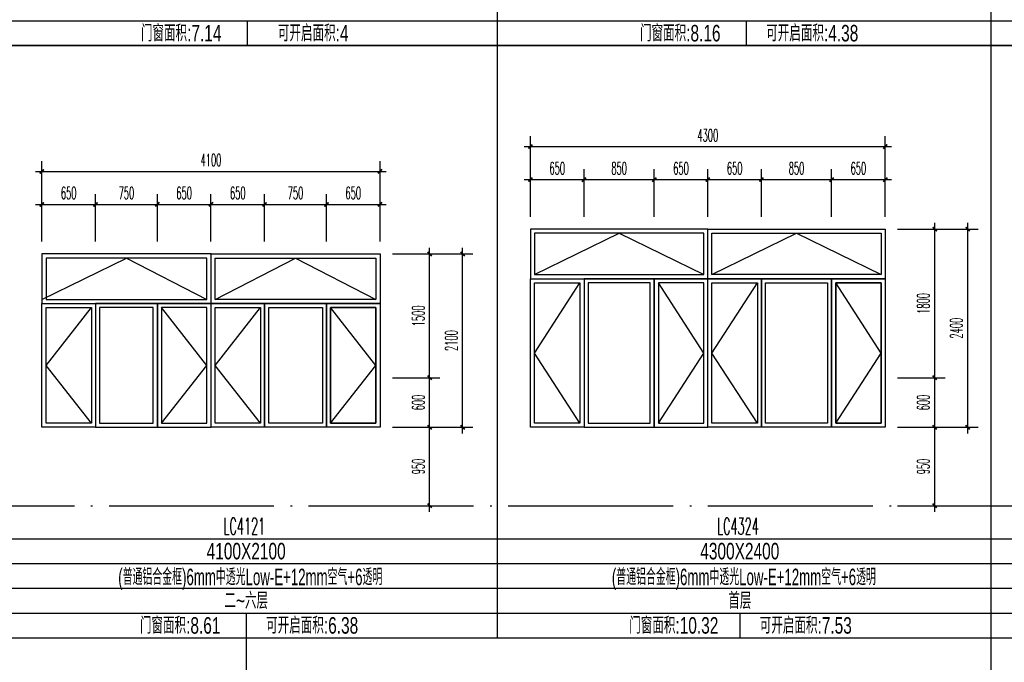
# Model space of a CAD drawing. Extents: x 1779708 to 7299578, y -1121471 to 88434.
# Tile 873 of 1056: x 6610300 to 6622236, y -959297 to -951512. Entities that reach past the tile are written whole.
import ezdxf
from ezdxf.enums import TextEntityAlignment as Align

# ---------------------------------------------------------------- set-up
doc = ezdxf.new("R2010")
doc.units = 0
doc.header["$LTSCALE"] = 1000
doc.header["$MEASUREMENT"] = 0
doc.linetypes.add('DOTE', pattern=[2.42, 2, -0.2, 0.02, -0.2])
doc.layers.get('0').update_dxf_attribs({"linetype": 'CONTINUOUS'})
doc.layers.get('Defpoints').update_dxf_attribs({"linetype": 'CONTINUOUS'})
for name, color, linetype in [('DOTE', 1, 'DOTE'), ('NONE', 7, 'CONTINUOUS'), ('PUB_DIM', 3, 'CONTINUOUS'), ('PUB_TAB', 7, 'CONTINUOUS'), ('PUB_TEXT', 7, 'CONTINUOUS'), ('WINDOW', 2, 'CONTINUOUS'), ('立面细线', 114, 'CONTINUOUS')]:
    doc.layers.add(name, color=color, linetype=linetype)
doc.styles.add('_TCH_DIM_T3', font='SIMPLEX.shx', dxfattribs={"width": 0.494118, "bigfont": 'GBCBIG.shx'})
doc.styles.add('dim_font', font='SIMPLEX.shx', dxfattribs={"width": 0.8})
doc.styles.add('华正字体', font='huazheng.shx', dxfattribs={"width": 0.7, "bigfont": 'hztxt.shx'})
doc.dimstyles.new('_TCH_ARCH&&50', dxfattribs={"dimtxt": 148.75, "dimasz": 50, "dimexe": 125, "dimexo": 150, "dimgap": 63.125, "dimtad": 1, "dimdec": 0, "dimzin": 0, "dimdsep": 46, "dimtxsty": '_TCH_DIM_T3', "dimblk": 'ARCHTICK', "dimcen": 0.09, "dimdle": 75, "dimclrt": 7, "dimazin": 2, "dimtfac": 1, "dimtdec": 0, "dimtix": 1, "dimtmove": 2, "dimatfit": 3, "dimfxl": 250, "dimtolj": 1, "dimtzin": 0, "dimarcsym": 0})

# ---------------------------------------------------------------- blocks, each defined once
blk = doc.blocks.new('_ArchTick')
at = {"color": 0, "linetype": 'ByBlock', "const_width": 0.4}
blk.add_lwpolyline([(-0.5, -0.5), (0.5, 0.5)], dxfattribs=at)
blk = doc.blocks.new('*D3362')
at = {"layer": 'Defpoints', "color": 0, "transparency": 16777216}
for p in [(6614669, -954350), (6615270, -954350), (6614669, -955850)]:
    blk.add_point(p, dxfattribs=at)
at = {"layer": 'PUB_DIM', "color": 0, "lineweight": -2, "transparency": 16777216}
for p, q in [((6615270, -955925), (6615270, -954275)), ((6614819, -954350), (6615395, -954350)), ((6614819, -955850), (6615395, -955850))]:
    blk.add_line(p, q, dxfattribs=at)
at = {"layer": 'PUB_DIM', "color": 0, "lineweight": -2, "transparency": 16777216, "xscale": 50, "yscale": 50, "zscale": 50}
for p, rotation in [((6615270, -954350), 90), ((6615270, -955850), 270)]:
    blk.add_blockref('_ArchTick', p, dxfattribs=dict(at, rotation=rotation))
at = {"layer": 'PUB_DIM', "color": 7, "transparency": 16777216, "insert": (6615132, -955100), "char_height": 148.8, "attachment_point": 5, "rotation": 90, "style": '_TCH_DIM_T3'}
blk.add_mtext('\\A1;1500', dxfattribs=at)
blk = doc.blocks.new('*D3363')
at = {"layer": 'Defpoints', "color": 0, "transparency": 16777216}
for p in [(6614669, -955850), (6615270, -955850), (6614669, -956450)]:
    blk.add_point(p, dxfattribs=at)
at = {"layer": 'PUB_DIM', "color": 0, "lineweight": -2, "transparency": 16777216}
for p, q in [((6615270, -956525), (6615270, -955775)), ((6614819, -955850), (6615395, -955850)), ((6614819, -956450), (6615395, -956450))]:
    blk.add_line(p, q, dxfattribs=at)
at = {"layer": 'PUB_DIM', "color": 0, "lineweight": -2, "transparency": 16777216, "xscale": 50, "yscale": 50, "zscale": 50}
for p, rotation in [((6615270, -955850), 90), ((6615270, -956450), 270)]:
    blk.add_blockref('_ArchTick', p, dxfattribs=dict(at, rotation=rotation))
at = {"layer": 'PUB_DIM', "color": 7, "transparency": 16777216, "insert": (6615132, -956150), "char_height": 148.8, "attachment_point": 5, "rotation": 90, "style": '_TCH_DIM_T3'}
blk.add_mtext('\\A1;600', dxfattribs=at)
blk = doc.blocks.new('*D3364')
at = {"layer": 'Defpoints', "color": 0, "transparency": 16777216}
for p in [(6614669, -956450), (6615270, -956450), (6614669, -957400)]:
    blk.add_point(p, dxfattribs=at)
at = {"layer": 'PUB_DIM', "color": 0, "lineweight": -2, "transparency": 16777216}
for p, q in [((6614819, -956450), (6615395, -956450)), ((6615270, -957475), (6615270, -956375)), ((6614819, -957400), (6615395, -957400))]:
    blk.add_line(p, q, dxfattribs=at)
at = {"layer": 'PUB_DIM', "color": 0, "lineweight": -2, "transparency": 16777216, "xscale": 50, "yscale": 50, "zscale": 50}
for p, rotation in [((6615270, -956450), 90), ((6615270, -957400), 270)]:
    blk.add_blockref('_ArchTick', p, dxfattribs=dict(at, rotation=rotation))
at = {"layer": 'PUB_DIM', "color": 7, "transparency": 16777216, "insert": (6615132, -956925), "char_height": 148.8, "attachment_point": 5, "rotation": 90, "style": '_TCH_DIM_T3'}
blk.add_mtext('\\A1;950', dxfattribs=at)
blk = doc.blocks.new('*D3365')
at = {"layer": 'Defpoints', "color": 0, "transparency": 16777216}
for p in [(6611219, -953750), (6610569, -954350), (6611219, -954350)]:
    blk.add_point(p, dxfattribs=at)
at = {"layer": 'PUB_DIM', "color": 0, "lineweight": -2, "transparency": 16777216}
for p, q in [((6610569, -954200), (6610569, -953625)), ((6611219, -954200), (6611219, -953625)), ((6610494, -953750), (6611294, -953750))]:
    blk.add_line(p, q, dxfattribs=at)
at = {"layer": 'PUB_DIM', "color": 0, "lineweight": -2, "transparency": 16777216, "xscale": 50, "yscale": 50, "zscale": 50, "rotation": 180}
blk.add_blockref('_ArchTick', (6610569, -953750), dxfattribs=at)
at = {"layer": 'PUB_DIM', "color": 0, "lineweight": -2, "transparency": 16777216, "xscale": 50, "yscale": 50, "zscale": 50}
blk.add_blockref('_ArchTick', (6611219, -953750), dxfattribs=at)
at = {"layer": 'PUB_DIM', "color": 7, "transparency": 16777216, "insert": (6610894, -953612), "char_height": 148.8, "attachment_point": 5, "style": '_TCH_DIM_T3'}
blk.add_mtext('\\A1;650', dxfattribs=at)
blk = doc.blocks.new('*D3366')
at = {"layer": 'Defpoints', "color": 0, "transparency": 16777216}
for p in [(6611969, -953750), (6611219, -954350), (6611969, -954350)]:
    blk.add_point(p, dxfattribs=at)
at = {"layer": 'PUB_DIM', "color": 0, "lineweight": -2, "transparency": 16777216}
for p, q in [((6611219, -954200), (6611219, -953625)), ((6611969, -954200), (6611969, -953625)), ((6611144, -953750), (6612044, -953750))]:
    blk.add_line(p, q, dxfattribs=at)
at = {"layer": 'PUB_DIM', "color": 0, "lineweight": -2, "transparency": 16777216, "xscale": 50, "yscale": 50, "zscale": 50, "rotation": 180}
blk.add_blockref('_ArchTick', (6611219, -953750), dxfattribs=at)
at = {"layer": 'PUB_DIM', "color": 0, "lineweight": -2, "transparency": 16777216, "xscale": 50, "yscale": 50, "zscale": 50}
blk.add_blockref('_ArchTick', (6611969, -953750), dxfattribs=at)
at = {"layer": 'PUB_DIM', "color": 7, "transparency": 16777216, "insert": (6611594, -953612), "char_height": 148.8, "attachment_point": 5, "style": '_TCH_DIM_T3'}
blk.add_mtext('\\A1;750', dxfattribs=at)
blk = doc.blocks.new('*D3367')
at = {"layer": 'Defpoints', "color": 0, "transparency": 16777216}
for p in [(6612619, -953750), (6611969, -954350), (6612619, -954350)]:
    blk.add_point(p, dxfattribs=at)
at = {"layer": 'PUB_DIM', "color": 0, "lineweight": -2, "transparency": 16777216}
for p, q in [((6611969, -954200), (6611969, -953625)), ((6612619, -954200), (6612619, -953625)), ((6611894, -953750), (6612694, -953750))]:
    blk.add_line(p, q, dxfattribs=at)
at = {"layer": 'PUB_DIM', "color": 0, "lineweight": -2, "transparency": 16777216, "xscale": 50, "yscale": 50, "zscale": 50, "rotation": 180}
blk.add_blockref('_ArchTick', (6611969, -953750), dxfattribs=at)
at = {"layer": 'PUB_DIM', "color": 0, "lineweight": -2, "transparency": 16777216, "xscale": 50, "yscale": 50, "zscale": 50}
blk.add_blockref('_ArchTick', (6612619, -953750), dxfattribs=at)
at = {"layer": 'PUB_DIM', "color": 7, "transparency": 16777216, "insert": (6612294, -953612), "char_height": 148.8, "attachment_point": 5, "style": '_TCH_DIM_T3'}
blk.add_mtext('\\A1;650', dxfattribs=at)
blk = doc.blocks.new('*D3368')
at = {"layer": 'Defpoints', "color": 0, "transparency": 16777216}
for p in [(6613269, -953750), (6612619, -954350), (6613269, -954350)]:
    blk.add_point(p, dxfattribs=at)
at = {"layer": 'PUB_DIM', "color": 0, "lineweight": -2, "transparency": 16777216}
for p, q in [((6612619, -954200), (6612619, -953625)), ((6613269, -954200), (6613269, -953625)), ((6612544, -953750), (6613344, -953750))]:
    blk.add_line(p, q, dxfattribs=at)
at = {"layer": 'PUB_DIM', "color": 0, "lineweight": -2, "transparency": 16777216, "xscale": 50, "yscale": 50, "zscale": 50, "rotation": 180}
blk.add_blockref('_ArchTick', (6612619, -953750), dxfattribs=at)
at = {"layer": 'PUB_DIM', "color": 0, "lineweight": -2, "transparency": 16777216, "xscale": 50, "yscale": 50, "zscale": 50}
blk.add_blockref('_ArchTick', (6613269, -953750), dxfattribs=at)
at = {"layer": 'PUB_DIM', "color": 7, "transparency": 16777216, "insert": (6612944, -953612), "char_height": 148.8, "attachment_point": 5, "style": '_TCH_DIM_T3'}
blk.add_mtext('\\A1;650', dxfattribs=at)
blk = doc.blocks.new('*D3369')
at = {"layer": 'Defpoints', "color": 0, "transparency": 16777216}
for p in [(6614019, -953750), (6613269, -954350), (6614019, -954350)]:
    blk.add_point(p, dxfattribs=at)
at = {"layer": 'PUB_DIM', "color": 0, "lineweight": -2, "transparency": 16777216}
for p, q in [((6613269, -954200), (6613269, -953625)), ((6614019, -954200), (6614019, -953625)), ((6613194, -953750), (6614094, -953750))]:
    blk.add_line(p, q, dxfattribs=at)
at = {"layer": 'PUB_DIM', "color": 0, "lineweight": -2, "transparency": 16777216, "xscale": 50, "yscale": 50, "zscale": 50, "rotation": 180}
blk.add_blockref('_ArchTick', (6613269, -953750), dxfattribs=at)
at = {"layer": 'PUB_DIM', "color": 0, "lineweight": -2, "transparency": 16777216, "xscale": 50, "yscale": 50, "zscale": 50}
blk.add_blockref('_ArchTick', (6614019, -953750), dxfattribs=at)
at = {"layer": 'PUB_DIM', "color": 7, "transparency": 16777216, "insert": (6613644, -953612), "char_height": 148.8, "attachment_point": 5, "style": '_TCH_DIM_T3'}
blk.add_mtext('\\A1;750', dxfattribs=at)
blk = doc.blocks.new('*D3370')
at = {"layer": 'Defpoints', "color": 0, "transparency": 16777216}
for p in [(6614669, -953750), (6614019, -954350), (6614669, -954350)]:
    blk.add_point(p, dxfattribs=at)
at = {"layer": 'PUB_DIM', "color": 0, "lineweight": -2, "transparency": 16777216}
for p, q in [((6614019, -954200), (6614019, -953625)), ((6614669, -954200), (6614669, -953625)), ((6613944, -953750), (6614744, -953750))]:
    blk.add_line(p, q, dxfattribs=at)
at = {"layer": 'PUB_DIM', "color": 0, "lineweight": -2, "transparency": 16777216, "xscale": 50, "yscale": 50, "zscale": 50, "rotation": 180}
blk.add_blockref('_ArchTick', (6614019, -953750), dxfattribs=at)
at = {"layer": 'PUB_DIM', "color": 0, "lineweight": -2, "transparency": 16777216, "xscale": 50, "yscale": 50, "zscale": 50}
blk.add_blockref('_ArchTick', (6614669, -953750), dxfattribs=at)
at = {"layer": 'PUB_DIM', "color": 7, "transparency": 16777216, "insert": (6614344, -953612), "char_height": 148.8, "attachment_point": 5, "style": '_TCH_DIM_T3'}
blk.add_mtext('\\A1;650', dxfattribs=at)
blk = doc.blocks.new('*D3371')
at = {"layer": 'Defpoints', "color": 0, "transparency": 16777216}
for p in [(6614669, -953350), (6610569, -954200), (6614669, -954200)]:
    blk.add_point(p, dxfattribs=at)
at = {"layer": 'PUB_DIM', "color": 0, "lineweight": -2, "transparency": 16777216}
for p, q in [((6610569, -954050), (6610569, -953225)), ((6614669, -954050), (6614669, -953225)), ((6610494, -953350), (6614744, -953350))]:
    blk.add_line(p, q, dxfattribs=at)
at = {"layer": 'PUB_DIM', "color": 0, "lineweight": -2, "transparency": 16777216, "xscale": 50, "yscale": 50, "zscale": 50, "rotation": 180}
blk.add_blockref('_ArchTick', (6610569, -953350), dxfattribs=at)
at = {"layer": 'PUB_DIM', "color": 0, "lineweight": -2, "transparency": 16777216, "xscale": 50, "yscale": 50, "zscale": 50}
blk.add_blockref('_ArchTick', (6614669, -953350), dxfattribs=at)
at = {"layer": 'PUB_DIM', "color": 7, "transparency": 16777216, "insert": (6612619, -953213), "char_height": 148.8, "attachment_point": 5, "style": '_TCH_DIM_T3'}
blk.add_mtext('\\A1;4100', dxfattribs=at)
blk = doc.blocks.new('*D3372')
at = {"layer": 'Defpoints', "color": 0, "transparency": 16777216}
for p in [(6614819, -954350), (6615670, -954350), (6614819, -956450)]:
    blk.add_point(p, dxfattribs=at)
at = {"layer": 'PUB_DIM', "color": 0, "lineweight": -2, "transparency": 16777216}
for p, q in [((6615670, -956525), (6615670, -954275)), ((6614969, -954350), (6615795, -954350)), ((6614969, -956450), (6615795, -956450))]:
    blk.add_line(p, q, dxfattribs=at)
at = {"layer": 'PUB_DIM', "color": 0, "lineweight": -2, "transparency": 16777216, "xscale": 50, "yscale": 50, "zscale": 50}
for p, rotation in [((6615670, -954350), 90), ((6615670, -956450), 270)]:
    blk.add_blockref('_ArchTick', p, dxfattribs=dict(at, rotation=rotation))
at = {"layer": 'PUB_DIM', "color": 7, "transparency": 16777216, "insert": (6615532, -955400), "char_height": 148.8, "attachment_point": 5, "rotation": 90, "style": '_TCH_DIM_T3'}
blk.add_mtext('\\A1;2100', dxfattribs=at)
blk = doc.blocks.new('*D3373')
at = {"layer": 'Defpoints', "color": 0, "transparency": 16777216}
for p in [(6620792, -954050), (6621392, -954050), (6620792, -955850)]:
    blk.add_point(p, dxfattribs=at)
at = {"layer": 'PUB_DIM', "color": 0, "lineweight": -2, "transparency": 16777216}
for p, q in [((6621392, -955925), (6621392, -953975)), ((6620942, -954050), (6621517, -954050)), ((6620942, -955850), (6621517, -955850))]:
    blk.add_line(p, q, dxfattribs=at)
at = {"layer": 'PUB_DIM', "color": 0, "lineweight": -2, "transparency": 16777216, "xscale": 50, "yscale": 50, "zscale": 50}
for p, rotation in [((6621392, -954050), 90), ((6621392, -955850), 270)]:
    blk.add_blockref('_ArchTick', p, dxfattribs=dict(at, rotation=rotation))
at = {"layer": 'PUB_DIM', "color": 7, "transparency": 16777216, "insert": (6621255, -954950), "char_height": 148.8, "attachment_point": 5, "rotation": 90, "style": '_TCH_DIM_T3'}
blk.add_mtext('\\A1;1800', dxfattribs=at)
blk = doc.blocks.new('*D3374')
at = {"layer": 'Defpoints', "color": 0, "transparency": 16777216}
for p in [(6620792, -955850), (6621392, -955850), (6620792, -956450)]:
    blk.add_point(p, dxfattribs=at)
at = {"layer": 'PUB_DIM', "color": 0, "lineweight": -2, "transparency": 16777216}
for p, q in [((6621392, -956525), (6621392, -955775)), ((6620942, -955850), (6621517, -955850)), ((6620942, -956450), (6621517, -956450))]:
    blk.add_line(p, q, dxfattribs=at)
at = {"layer": 'PUB_DIM', "color": 0, "lineweight": -2, "transparency": 16777216, "xscale": 50, "yscale": 50, "zscale": 50}
for p, rotation in [((6621392, -955850), 90), ((6621392, -956450), 270)]:
    blk.add_blockref('_ArchTick', p, dxfattribs=dict(at, rotation=rotation))
at = {"layer": 'PUB_DIM', "color": 7, "transparency": 16777216, "insert": (6621255, -956150), "char_height": 148.8, "attachment_point": 5, "rotation": 90, "style": '_TCH_DIM_T3'}
blk.add_mtext('\\A1;600', dxfattribs=at)
blk = doc.blocks.new('*D3375')
at = {"layer": 'Defpoints', "color": 0, "transparency": 16777216}
for p in [(6620792, -956450), (6621392, -956450), (6620792, -957400)]:
    blk.add_point(p, dxfattribs=at)
at = {"layer": 'PUB_DIM', "color": 0, "lineweight": -2, "transparency": 16777216}
for p, q in [((6620942, -956450), (6621517, -956450)), ((6621392, -957475), (6621392, -956375)), ((6620942, -957400), (6621517, -957400))]:
    blk.add_line(p, q, dxfattribs=at)
at = {"layer": 'PUB_DIM', "color": 0, "lineweight": -2, "transparency": 16777216, "xscale": 50, "yscale": 50, "zscale": 50}
for p, rotation in [((6621392, -956450), 90), ((6621392, -957400), 270)]:
    blk.add_blockref('_ArchTick', p, dxfattribs=dict(at, rotation=rotation))
at = {"layer": 'PUB_DIM', "color": 7, "transparency": 16777216, "insert": (6621255, -956925), "char_height": 148.8, "attachment_point": 5, "rotation": 90, "style": '_TCH_DIM_T3'}
blk.add_mtext('\\A1;950', dxfattribs=at)
blk = doc.blocks.new('*D3376')
at = {"layer": 'Defpoints', "color": 0, "transparency": 16777216}
for p in [(6617142, -953450), (6616492, -954050), (6617142, -954050)]:
    blk.add_point(p, dxfattribs=at)
at = {"layer": 'PUB_DIM', "color": 0, "lineweight": -2, "transparency": 16777216}
for p, q in [((6616492, -953900), (6616492, -953325)), ((6617142, -953900), (6617142, -953325)), ((6616417, -953450), (6617217, -953450))]:
    blk.add_line(p, q, dxfattribs=at)
at = {"layer": 'PUB_DIM', "color": 0, "lineweight": -2, "transparency": 16777216, "xscale": 50, "yscale": 50, "zscale": 50, "rotation": 180}
blk.add_blockref('_ArchTick', (6616492, -953450), dxfattribs=at)
at = {"layer": 'PUB_DIM', "color": 0, "lineweight": -2, "transparency": 16777216, "xscale": 50, "yscale": 50, "zscale": 50}
blk.add_blockref('_ArchTick', (6617142, -953450), dxfattribs=at)
at = {"layer": 'PUB_DIM', "color": 7, "transparency": 16777216, "insert": (6616817, -953312), "char_height": 148.8, "attachment_point": 5, "style": '_TCH_DIM_T3'}
blk.add_mtext('\\A1;650', dxfattribs=at)
blk = doc.blocks.new('*D3377')
at = {"layer": 'Defpoints', "color": 0, "transparency": 16777216}
for p in [(6617992, -953450), (6617142, -954050), (6617992, -954050)]:
    blk.add_point(p, dxfattribs=at)
at = {"layer": 'PUB_DIM', "color": 0, "lineweight": -2, "transparency": 16777216}
for p, q in [((6617142, -953900), (6617142, -953325)), ((6617992, -953900), (6617992, -953325)), ((6617067, -953450), (6618067, -953450))]:
    blk.add_line(p, q, dxfattribs=at)
at = {"layer": 'PUB_DIM', "color": 0, "lineweight": -2, "transparency": 16777216, "xscale": 50, "yscale": 50, "zscale": 50, "rotation": 180}
blk.add_blockref('_ArchTick', (6617142, -953450), dxfattribs=at)
at = {"layer": 'PUB_DIM', "color": 0, "lineweight": -2, "transparency": 16777216, "xscale": 50, "yscale": 50, "zscale": 50}
blk.add_blockref('_ArchTick', (6617992, -953450), dxfattribs=at)
at = {"layer": 'PUB_DIM', "color": 7, "transparency": 16777216, "insert": (6617567, -953312), "char_height": 148.8, "attachment_point": 5, "style": '_TCH_DIM_T3'}
blk.add_mtext('\\A1;850', dxfattribs=at)
blk = doc.blocks.new('*D3378')
at = {"layer": 'Defpoints', "color": 0, "transparency": 16777216}
for p in [(6618642, -953450), (6617992, -954050), (6618642, -954050)]:
    blk.add_point(p, dxfattribs=at)
at = {"layer": 'PUB_DIM', "color": 0, "lineweight": -2, "transparency": 16777216}
for p, q in [((6617992, -953900), (6617992, -953325)), ((6618642, -953900), (6618642, -953325)), ((6617917, -953450), (6618717, -953450))]:
    blk.add_line(p, q, dxfattribs=at)
at = {"layer": 'PUB_DIM', "color": 0, "lineweight": -2, "transparency": 16777216, "xscale": 50, "yscale": 50, "zscale": 50, "rotation": 180}
blk.add_blockref('_ArchTick', (6617992, -953450), dxfattribs=at)
at = {"layer": 'PUB_DIM', "color": 0, "lineweight": -2, "transparency": 16777216, "xscale": 50, "yscale": 50, "zscale": 50}
blk.add_blockref('_ArchTick', (6618642, -953450), dxfattribs=at)
at = {"layer": 'PUB_DIM', "color": 7, "transparency": 16777216, "insert": (6618317, -953312), "char_height": 148.8, "attachment_point": 5, "style": '_TCH_DIM_T3'}
blk.add_mtext('\\A1;650', dxfattribs=at)
blk = doc.blocks.new('*D3379')
at = {"layer": 'Defpoints', "color": 0, "transparency": 16777216}
for p in [(6619292, -953450), (6618642, -954050), (6619292, -954050)]:
    blk.add_point(p, dxfattribs=at)
at = {"layer": 'PUB_DIM', "color": 0, "lineweight": -2, "transparency": 16777216}
for p, q in [((6618642, -953900), (6618642, -953325)), ((6619292, -953900), (6619292, -953325)), ((6618567, -953450), (6619367, -953450))]:
    blk.add_line(p, q, dxfattribs=at)
at = {"layer": 'PUB_DIM', "color": 0, "lineweight": -2, "transparency": 16777216, "xscale": 50, "yscale": 50, "zscale": 50, "rotation": 180}
blk.add_blockref('_ArchTick', (6618642, -953450), dxfattribs=at)
at = {"layer": 'PUB_DIM', "color": 0, "lineweight": -2, "transparency": 16777216, "xscale": 50, "yscale": 50, "zscale": 50}
blk.add_blockref('_ArchTick', (6619292, -953450), dxfattribs=at)
at = {"layer": 'PUB_DIM', "color": 7, "transparency": 16777216, "insert": (6618967, -953312), "char_height": 148.8, "attachment_point": 5, "style": '_TCH_DIM_T3'}
blk.add_mtext('\\A1;650', dxfattribs=at)
blk = doc.blocks.new('*D3380')
at = {"layer": 'Defpoints', "color": 0, "transparency": 16777216}
for p in [(6620142, -953450), (6619292, -954050), (6620142, -954050)]:
    blk.add_point(p, dxfattribs=at)
at = {"layer": 'PUB_DIM', "color": 0, "lineweight": -2, "transparency": 16777216}
for p, q in [((6619292, -953900), (6619292, -953325)), ((6620142, -953900), (6620142, -953325)), ((6619217, -953450), (6620217, -953450))]:
    blk.add_line(p, q, dxfattribs=at)
at = {"layer": 'PUB_DIM', "color": 0, "lineweight": -2, "transparency": 16777216, "xscale": 50, "yscale": 50, "zscale": 50, "rotation": 180}
blk.add_blockref('_ArchTick', (6619292, -953450), dxfattribs=at)
at = {"layer": 'PUB_DIM', "color": 0, "lineweight": -2, "transparency": 16777216, "xscale": 50, "yscale": 50, "zscale": 50}
blk.add_blockref('_ArchTick', (6620142, -953450), dxfattribs=at)
at = {"layer": 'PUB_DIM', "color": 7, "transparency": 16777216, "insert": (6619717, -953312), "char_height": 148.8, "attachment_point": 5, "style": '_TCH_DIM_T3'}
blk.add_mtext('\\A1;850', dxfattribs=at)
blk = doc.blocks.new('*D3381')
at = {"layer": 'Defpoints', "color": 0, "transparency": 16777216}
for p in [(6620792, -953450), (6620142, -954050), (6620792, -954050)]:
    blk.add_point(p, dxfattribs=at)
at = {"layer": 'PUB_DIM', "color": 0, "lineweight": -2, "transparency": 16777216}
for p, q in [((6620142, -953900), (6620142, -953325)), ((6620792, -953900), (6620792, -953325)), ((6620067, -953450), (6620867, -953450))]:
    blk.add_line(p, q, dxfattribs=at)
at = {"layer": 'PUB_DIM', "color": 0, "lineweight": -2, "transparency": 16777216, "xscale": 50, "yscale": 50, "zscale": 50, "rotation": 180}
blk.add_blockref('_ArchTick', (6620142, -953450), dxfattribs=at)
at = {"layer": 'PUB_DIM', "color": 0, "lineweight": -2, "transparency": 16777216, "xscale": 50, "yscale": 50, "zscale": 50}
blk.add_blockref('_ArchTick', (6620792, -953450), dxfattribs=at)
at = {"layer": 'PUB_DIM', "color": 7, "transparency": 16777216, "insert": (6620467, -953312), "char_height": 148.8, "attachment_point": 5, "style": '_TCH_DIM_T3'}
blk.add_mtext('\\A1;650', dxfattribs=at)
blk = doc.blocks.new('*D3382')
at = {"layer": 'Defpoints', "color": 0, "transparency": 16777216}
for p in [(6620792, -953050), (6616492, -953900), (6620792, -953900)]:
    blk.add_point(p, dxfattribs=at)
at = {"layer": 'PUB_DIM', "color": 0, "lineweight": -2, "transparency": 16777216}
for p, q in [((6616492, -953750), (6616492, -952925)), ((6620792, -953750), (6620792, -952925)), ((6616417, -953050), (6620867, -953050))]:
    blk.add_line(p, q, dxfattribs=at)
at = {"layer": 'PUB_DIM', "color": 0, "lineweight": -2, "transparency": 16777216, "xscale": 50, "yscale": 50, "zscale": 50, "rotation": 180}
blk.add_blockref('_ArchTick', (6616492, -953050), dxfattribs=at)
at = {"layer": 'PUB_DIM', "color": 0, "lineweight": -2, "transparency": 16777216, "xscale": 50, "yscale": 50, "zscale": 50}
blk.add_blockref('_ArchTick', (6620792, -953050), dxfattribs=at)
at = {"layer": 'PUB_DIM', "color": 7, "transparency": 16777216, "insert": (6618642, -952913), "char_height": 148.8, "attachment_point": 5, "style": '_TCH_DIM_T3'}
blk.add_mtext('\\A1;4300', dxfattribs=at)
blk = doc.blocks.new('*D3383')
at = {"layer": 'Defpoints', "color": 0, "transparency": 16777216}
for p in [(6620942, -954050), (6621792, -954050), (6620942, -956450)]:
    blk.add_point(p, dxfattribs=at)
at = {"layer": 'PUB_DIM', "color": 0, "lineweight": -2, "transparency": 16777216}
for p, q in [((6621792, -956525), (6621792, -953975)), ((6621092, -954050), (6621917, -954050)), ((6621092, -956450), (6621917, -956450))]:
    blk.add_line(p, q, dxfattribs=at)
at = {"layer": 'PUB_DIM', "color": 0, "lineweight": -2, "transparency": 16777216, "xscale": 50, "yscale": 50, "zscale": 50}
for p, rotation in [((6621792, -954050), 90), ((6621792, -956450), 270)]:
    blk.add_blockref('_ArchTick', p, dxfattribs=dict(at, rotation=rotation))
at = {"layer": 'PUB_DIM', "color": 7, "transparency": 16777216, "insert": (6621655, -955250), "char_height": 148.8, "attachment_point": 5, "rotation": 90, "style": '_TCH_DIM_T3'}
blk.add_mtext('\\A1;2400', dxfattribs=at)

msp = doc.modelspace()

# ---------------------------------------------------------------- linework, layer by layer
msp.add_line((6640023.1, -951825.2), (6603223.1, -951825.2))
msp.add_line((6640023.1, -951825.2), (6603223.1, -951825.2))
at = {"layer": 'DOTE'}
msp.add_line((6604123.1, -957400.2), (6640023.1, -957400.2), dxfattribs=at)
at = {"layer": 'PUB_TAB'}
for p, q in [((6616089.7, -944650.2), (6616089.7, -959000.2)), ((6622073.1, -944650.2), (6622073.1, -973350.2)), ((6603223.1, -951525.2), (6640023.1, -951525.2)), ((6613058, -951525.2), (6613058, -951825.2)), ((6619107.7, -951525.2), (6619107.7, -951825.2)), ((6603223.1, -951825.2), (6640023.1, -951825.2)), ((6603223.1, -957800.2), (6640023.1, -957800.2)), ((6603223.1, -958100.2), (6640023.1, -958100.2)), ((6603223.1, -958400.2), (6640023.1, -958400.2)), ((6603223.1, -958700.2), (6640023.1, -958700.2)), ((6613045.8, -958700.2), (6613045.8, -959000.2)), ((6619029.2, -958700.2), (6619029.2, -959000.2)), ((6603223.1, -959000.2), (6640023.1, -959000.2)), ((6613045.8, -959000.2), (6613045.8, -973350.2))]:
    msp.add_line(p, q, dxfattribs=at)
at = {"layer": 'WINDOW'}
for points in [[(6616492, -954650.2), (6618642, -954650.2), (6618642, -954050.2), (6616492, -954050.2)], [(6618642, -954050.2), (6620792, -954050.2), (6620792, -954650.2), (6618642, -954650.2)], [(6610569.5, -954950.2), (6612619.5, -954950.2), (6612619.5, -954350.2), (6610569.5, -954350.2)], [(6612619.5, -954350.2), (6614669.5, -954350.2), (6614669.5, -954950.2), (6612619.5, -954950.2)], [(6617142, -956450.2), (6616492, -956450.2), (6616492, -954650.2), (6617142, -954650.2)], [(6617142, -956450.2), (6617992, -956450.2), (6617992, -954650.2), (6617142, -954650.2)], [(6617992, -956450.2), (6618642, -956450.2), (6618642, -954650.2), (6617992, -954650.2)], [(6619292, -956450.2), (6618642, -956450.2), (6618642, -954650.2), (6619292, -954650.2)], [(6620142, -956450.2), (6619292, -956450.2), (6619292, -954650.2), (6620142, -954650.2)], [(6620142, -954650.2), (6620792, -954650.2), (6620792, -956450.2), (6620142, -956450.2)], [(6611219.5, -956450.2), (6610569.5, -956450.2), (6610569.5, -954950.2), (6611219.5, -954950.2)], [(6611219.5, -956450.2), (6611969.5, -956450.2), (6611969.5, -954950.2), (6611219.5, -954950.2)], [(6611969.5, -956450.2), (6612619.5, -956450.2), (6612619.5, -954950.2), (6611969.5, -954950.2)], [(6613269.5, -956450.2), (6612619.5, -956450.2), (6612619.5, -954950.2), (6613269.5, -954950.2)], [(6614019.5, -956450.2), (6613269.5, -956450.2), (6613269.5, -954950.2), (6614019.5, -954950.2)], [(6614019.5, -954950.2), (6614669.5, -954950.2), (6614669.5, -956450.2), (6614019.5, -956450.2)]]:
    msp.add_lwpolyline(points, close=True, dxfattribs=at)
at = {"layer": '立面细线'}
for points in [[(6616542, -954600.2), (6618592, -954600.2), (6618592, -954100.2), (6616542, -954100.2)], [(6618692, -954100.2), (6620742, -954100.2), (6620742, -954600.2), (6618692, -954600.2)], [(6610619.5, -954900.2), (6612569.5, -954900.2), (6612569.5, -954400.2), (6610619.5, -954400.2)], [(6612669.5, -954400.2), (6614619.5, -954400.2), (6614619.5, -954900.2), (6612669.5, -954900.2)], [(6617092, -956400.2), (6616542, -956400.2), (6616542, -954700.2), (6617092, -954700.2)], [(6617192, -956400.2), (6617942, -956400.2), (6617942, -954700.2), (6617192, -954700.2)], [(6620092, -956400.2), (6619342, -956400.2), (6619342, -954700.2), (6620092, -954700.2)], [(6620192, -954700.2), (6620742, -954700.2), (6620742, -956400.2), (6620192, -956400.2)], [(6611169.5, -956400.2), (6610619.5, -956400.2), (6610619.5, -955000.2), (6611169.5, -955000.2)], [(6611269.5, -956400.2), (6611919.5, -956400.2), (6611919.5, -955000.2), (6611269.5, -955000.2)], [(6613969.5, -956400.2), (6613319.5, -956400.2), (6613319.5, -955000.2), (6613969.5, -955000.2)], [(6614069.5, -955000.2), (6614619.5, -955000.2), (6614619.5, -956400.2), (6614069.5, -956400.2)]]:
    msp.add_lwpolyline(points, close=True, dxfattribs=at)
for points in [[(6616542, -954600.2), (6617567, -954100.2), (6618592, -954600.2)], [(6618692, -954600.2), (6619717, -954100.2), (6620742, -954600.2)], [(6610569.5, -954900.2), (6611594.5, -954400.2), (6612569.5, -954900.2)], [(6612669.5, -954900.2), (6613644.5, -954400.2), (6614619.5, -954900.2)], [(6617092, -956400.2), (6616542, -956400.2), (6616542, -954700.2), (6617092, -954700.2), (6617092, -956400.2), (6616542, -955550.2), (6617092, -954700.2)], [(6618042, -956400.2), (6618592, -956400.2), (6618592, -954700.2), (6618042, -954700.2), (6618042, -956400.2), (6618592, -955550.2), (6618042, -954700.2)], [(6619242, -956400.2), (6618692, -956400.2), (6618692, -954700.2), (6619242, -954700.2), (6619242, -956400.2), (6618692, -955550.2), (6619242, -954700.2)], [(6620192, -956400.2), (6620742, -956400.2), (6620742, -954700.2), (6620192, -954700.2), (6620192, -956400.2), (6620742, -955550.2), (6620192, -954700.2)], [(6611169.5, -956400.2), (6610619.5, -956400.2), (6610619.5, -955000.2), (6611169.5, -955000.2), (6611169.5, -956400.2), (6610619.5, -955700.2), (6611169.5, -955000.2)], [(6612019.5, -956400.2), (6612569.5, -956400.2), (6612569.5, -955000.2), (6612019.5, -955000.2), (6612019.5, -956400.2), (6612569.5, -955700.2), (6612019.5, -955000.2)], [(6613219.5, -956400.2), (6612669.5, -956400.2), (6612669.5, -955000.2), (6613219.5, -955000.2), (6613219.5, -956400.2), (6612669.5, -955700.2), (6613219.5, -955000.2)], [(6614069.5, -956400.2), (6614619.5, -956400.2), (6614619.5, -955000.2), (6614069.5, -955000.2), (6614069.5, -956400.2), (6614619.5, -955700.2), (6614069.5, -955000.2)]]:
    msp.add_lwpolyline(points, dxfattribs=at)

# ---------------------------------------------------------------- texts
at = {"layer": 'NONE', "style": 'dim_font', "width": 0.5}
for s, p in [('LC4121', (6612770.4, -957749)), ('LC4324', (6618753.7, -957749))]:
    msp.add_text(s, height=200, dxfattribs=at).set_placement(p)
at = {"layer": 'PUB_TAB', "style": '华正字体', "width": 0.7}
for s, p in [('门窗面积:7.14', (6612258, -951775.2)), ('可开启面积:4', (6613858, -951775.2)), ('门窗面积:8.16', (6618307.7, -951775.2)), ('可开启面积:4.38', (6619907.7, -951775.2)), ('4100X2100', (6613045.8, -958050.2)), ('4300X2400', (6619029.2, -958050.2)), ('二~六层', (6613045.8, -958650.2)), ('首层', (6619029.2, -958650.2)), ('门窗面积:8.61', (6612245.8, -958950.2)), ('可开启面积:6.38', (6613845.8, -958950.2)), ('门窗面积:10.32', (6618229.2, -958950.2)), ('可开启面积:7.53', (6619829.2, -958950.2))]:
    msp.add_text(s, height=200, dxfattribs=at).set_placement(p, align=Align.CENTER)
at = {"layer": 'PUB_TEXT', "style": '华正字体', "width": 0.6}
for p in [(6613095.5, -958362.8), (6619078.8, -958362.8)]:
    msp.add_text('(普通铝合金框)6mm中透光Low-E+12mm空气+6透明', height=200, dxfattribs=at).set_placement(p, align=Align.CENTER)

# ---------------------------------------------------------------- dimensions: what is measured, and where the dimension line sits
at = {"layer": 'PUB_DIM'}
for p1, p2, distance, picture, middle in [((6616492, -953900.2), (6620792, -953900.2), 849.9, '*D3382', (6618642, -952912.8)), ((6610569.5, -954200.2), (6614669.5, -954200.2), 849.9, '*D3371', (6612619.5, -953212.8)), ((6616492, -954050.2), (6617142, -954050.2), 600.4, '*D3376', (6616817, -953312.3)), ((6617142, -954050.2), (6617992, -954050.2), 600.4, '*D3377', (6617567, -953312.3)), ((6617992, -954050.2), (6618642, -954050.2), 600.4, '*D3378', (6618317, -953312.3)), ((6618642, -954050.2), (6619292, -954050.2), 600.4, '*D3379', (6618967, -953312.3)), ((6619292, -954050.2), (6620142, -954050.2), 600.4, '*D3380', (6619717, -953312.3)), ((6620142, -954050.2), (6620792, -954050.2), 600.4, '*D3381', (6620467, -953312.3)), ((6610569.5, -954350.2), (6611219.5, -954350.2), 600.4, '*D3365', (6610894.5, -953612.3)), ((6611219.5, -954350.2), (6611969.5, -954350.2), 600.4, '*D3366', (6611594.5, -953612.3)), ((6611969.5, -954350.2), (6612619.5, -954350.2), 600.4, '*D3367', (6612294.5, -953612.3)), ((6612619.5, -954350.2), (6613269.5, -954350.2), 600.4, '*D3368', (6612944.5, -953612.3)), ((6613269.5, -954350.2), (6614019.5, -954350.2), 600.4, '*D3369', (6613644.5, -953612.3)), ((6614019.5, -954350.2), (6614669.5, -954350.2), 600.4, '*D3370', (6614344.5, -953612.3)), ((6620792, -955850.2), (6620792, -954050.2), -600.3, '*D3373', (6621254.8, -954950.2)), ((6620942, -956450.2), (6620942, -954050.2), -850.5, '*D3383', (6621654.9, -955250.2)), ((6614669.5, -955850.2), (6614669.5, -954350.2), -600.3, '*D3362', (6615132.3, -955100.2)), ((6614819.5, -956450.2), (6614819.5, -954350.2), -850.5, '*D3372', (6615532.5, -955400.2)), ((6614669.5, -956450.2), (6614669.5, -955850.2), -600.3, '*D3363', (6615132.3, -956150.2)), ((6620792, -956450.2), (6620792, -955850.2), -600.3, '*D3374', (6621254.8, -956150.2)), ((6614669.5, -957400.2), (6614669.5, -956450.2), -600.3, '*D3364', (6615132.3, -956925.2)), ((6620792, -957400.2), (6620792, -956450.2), -600.3, '*D3375', (6621254.8, -956925.2))]:
    dim = msp.add_aligned_dim(p1=p1, p2=p2, distance=distance, dimstyle='_TCH_ARCH&&50', dxfattribs=at)
    dim.commit()
    dim.dimension.update_dxf_attribs({"geometry": picture, "text_midpoint": middle})

doc.saveas('drawing.dxf')
